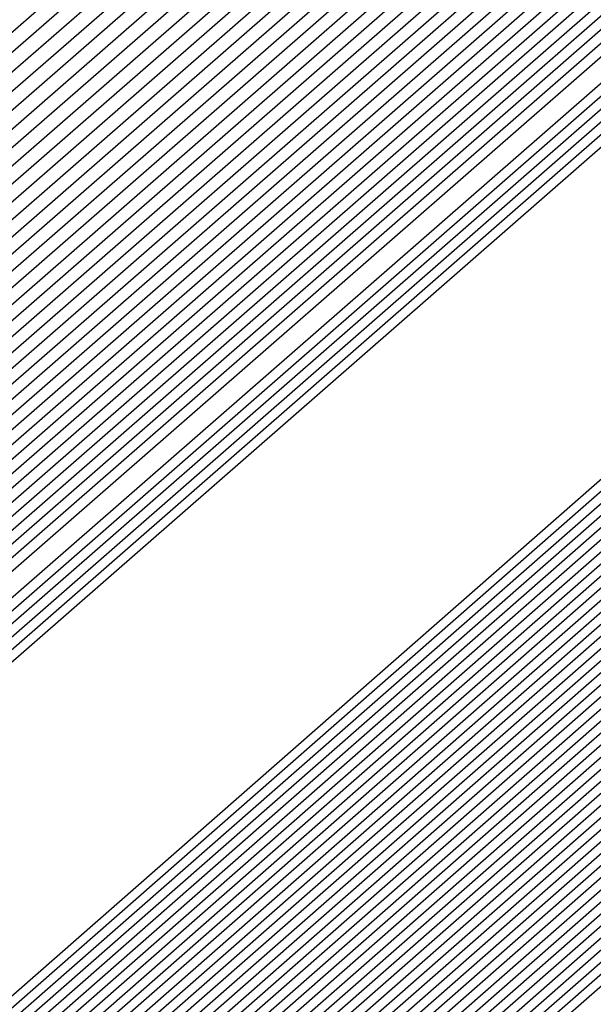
# Model space of a CAD drawing. Extents: x 3249832 to 3255657, y 13789405 to 13793316.
# Tile 1009 of 1056: x 3253212.7389 to 3253212.7857, y 13791261.3202 to 13791261.4005. Entities that reach past the tile are written whole.
import ezdxf

# ---------------------------------------------------------------- set-up
doc = ezdxf.new("R2010")
doc.units = 0
doc.header["$LTSCALE"] = 100
doc.header["$MEASUREMENT"] = 0
for name, color, linetype in [('GRATIO_03231_CON', 1, 'CONTINUOUS'), ('GRATIO_0323_ICON', 1, 'CONTINUOUS'), ('TARGETS_EAST', 7, 'CONTINUOUS')]:
    doc.layers.add(name, color=color, linetype=linetype)

# ---------------------------------------------------------------- blocks, each defined once
blk = doc.blocks.new('Gratio_032316_contours')
at = {"layer": 'GRATIO_03231_CON', "color": 1, "linetype": 'Continuous', "flags": 128}
for points in [[(3253179.550267, 13791232.395029), (3253186.874414, 13791238.770013), (3253201.477501, 13791251.518979), (3253219.208231, 13791267.007142), (3253234.457627, 13791280.32933), (3253243.000283, 13791287.791533), (3253246.145111, 13791290.544398), (3253246.584601, 13791290.949743), (3253247.021869, 13791291.379004), (3253250.202537, 13791294.242122), (3253258.882853, 13791301.95866), (3253274.442625, 13791315.738665), (3253292.755901, 13791331.954127), (3253308.320283, 13791345.767528)], [(3253180.165438, 13791232.938016), (3253187.284875, 13791239.131551), (3253201.725162, 13791251.736777), (3253219.339021, 13791267.122277), (3253234.513145, 13791280.378622), (3253243.016437, 13791287.806466), (3253246.146682, 13791290.546762), (3253246.583888, 13791290.950539), (3253247.016449, 13791291.376392), (3253250.166335, 13791294.21318), (3253258.763902, 13791301.857324), (3253274.176051, 13791315.507242), (3253292.315837, 13791331.569332), (3253307.732852, 13791345.251979)], [(3253180.780609, 13791233.481003), (3253187.695336, 13791239.493089), (3253201.972823, 13791251.954576), (3253219.469811, 13791267.237409), (3253234.568663, 13791280.427913), (3253243.03259, 13791287.821399), (3253246.148254, 13791290.549125), (3253246.583174, 13791290.951335), (3253247.01103, 13791291.37378), (3253250.130132, 13791294.184237), (3253258.64495, 13791301.755989), (3253273.909475, 13791315.27582), (3253291.875768, 13791331.184533), (3253307.145422, 13791344.736429)], [(3253181.395779, 13791234.02399), (3253188.105796, 13791239.854627), (3253202.220483, 13791252.172373), (3253219.600605, 13791267.352541), (3253234.62418, 13791280.477205), (3253243.048743, 13791287.836333), (3253246.149825, 13791290.551488), (3253246.582461, 13791290.952131), (3253247.00561, 13791291.371168), (3253250.09393, 13791294.155295), (3253258.525999, 13791301.654654), (3253273.642899, 13791315.044399), (3253291.435703, 13791330.799734), (3253306.557991, 13791344.22088)], [(3253182.62612, 13791235.109965), (3253188.926717, 13791240.577703), (3253202.715805, 13791252.60797), (3253219.862185, 13791267.582808), (3253234.735216, 13791280.575787), (3253243.08105, 13791287.8662), (3253246.152968, 13791290.556214), (3253246.581034, 13791290.953723), (3253246.994771, 13791291.365943), (3253250.021525, 13791294.09741), (3253258.288097, 13791301.451983), (3253273.109746, 13791314.581556), (3253290.555574, 13791330.03014), (3253305.383131, 13791343.18978)], [(3253183.241291, 13791235.652952), (3253189.337178, 13791240.939241), (3253202.963466, 13791252.825768), (3253219.992975, 13791267.69794), (3253234.790735, 13791280.625079), (3253243.097204, 13791287.881133), (3253246.154539, 13791290.558578), (3253246.58032, 13791290.954518), (3253246.989352, 13791291.363331), (3253249.985323, 13791294.068467), (3253258.169146, 13791301.350649), (3253272.843172, 13791314.350135), (3253290.115509, 13791329.645341), (3253304.7957, 13791342.67423)], [(3253189.747638, 13791241.300779), (3253203.211127, 13791253.043565), (3253220.123765, 13791267.813075), (3253234.846252, 13791280.67437), (3253243.113357, 13791287.896066), (3253246.15611, 13791290.560941), (3253246.579607, 13791290.955314), (3253246.983932, 13791291.360719), (3253249.94912, 13791294.039525), (3253258.050194, 13791301.249313), (3253272.576596, 13791314.118713), (3253289.67544, 13791329.260546), (3253304.208269, 13791342.15868)], [(3253190.158098, 13791241.662317), (3253203.458788, 13791253.261364), (3253220.254555, 13791267.928207), (3253234.90177, 13791280.723661), (3253243.129511, 13791287.911), (3253246.157681, 13791290.563304), (3253246.578894, 13791290.95611), (3253246.978513, 13791291.358107), (3253249.912918, 13791294.010583), (3253257.931243, 13791301.147978), (3253272.31002, 13791313.88729), (3253289.235376, 13791328.875747), (3253303.620839, 13791341.64313)], [(3253190.979019, 13791242.385393), (3253203.954109, 13791253.696959), (3253220.516135, 13791268.158471), (3253235.012806, 13791280.822244), (3253243.161817, 13791287.940867), (3253246.160824, 13791290.56803), (3253246.577467, 13791290.957702), (3253246.967674, 13791291.352882), (3253249.840514, 13791293.952698), (3253257.693341, 13791300.945308), (3253271.776867, 13791313.424447), (3253288.355246, 13791328.106153), (3253302.445978, 13791340.612031)], [(3253191.38948, 13791242.746931), (3253204.20177, 13791253.914758), (3253220.646925, 13791268.273606), (3253235.068324, 13791280.871536), (3253243.177971, 13791287.9558), (3253246.162395, 13791290.570393), (3253246.576753, 13791290.958498), (3253246.962254, 13791291.35027), (3253249.804311, 13791293.923755), (3253257.57439, 13791300.843972), (3253271.510293, 13791313.193026), (3253287.915181, 13791327.721354), (3253301.858547, 13791340.096481)], [(3253191.79994, 13791243.108469), (3253204.449431, 13791254.132556), (3253220.777718, 13791268.388738), (3253235.123841, 13791280.920827), (3253243.194124, 13791287.970733), (3253246.163966, 13791290.572756), (3253246.57604, 13791290.959294), (3253246.956835, 13791291.347658), (3253249.768109, 13791293.894813), (3253257.455439, 13791300.742638), (3253271.243717, 13791312.961604), (3253287.475113, 13791327.336555), (3253301.271117, 13791339.580931)], [(3253192.210401, 13791243.470007), (3253204.697094, 13791254.350353), (3253220.908508, 13791268.50387), (3253235.179359, 13791280.970118), (3253243.210278, 13791287.985667), (3253246.165538, 13791290.57512), (3253246.575327, 13791290.96009), (3253246.951415, 13791291.345046), (3253249.731907, 13791293.86587), (3253257.336487, 13791300.641302), (3253270.977141, 13791312.730183), (3253287.035048, 13791326.95176), (3253300.683687, 13791339.065381)], [(3253193.031322, 13791244.193083), (3253205.192416, 13791254.78595), (3253221.170088, 13791268.734137), (3253235.290395, 13791281.068701), (3253243.242584, 13791288.015534), (3253246.16868, 13791290.579846), (3253246.5739, 13791290.961682), (3253246.940576, 13791291.339821), (3253249.659502, 13791293.807986), (3253257.098584, 13791300.438633), (3253270.443991, 13791312.26734), (3253286.154919, 13791326.182162), (3253299.508825, 13791338.034281)], [(3253193.441782, 13791244.554621), (3253205.440077, 13791255.003749), (3253221.300878, 13791268.849269), (3253235.345913, 13791281.117993), (3253243.258738, 13791288.030467), (3253246.170251, 13791290.582209), (3253246.573186, 13791290.962478), (3253246.935157, 13791291.337209), (3253249.623299, 13791293.779043), (3253256.979633, 13791300.337297), (3253270.177414, 13791312.035917), (3253285.714854, 13791325.797367), (3253298.921395, 13791337.518731)], [(3253193.852242, 13791244.916159), (3253205.687737, 13791255.221545), (3253221.431668, 13791268.964404), (3253235.401431, 13791281.167285), (3253243.274891, 13791288.045401), (3253246.171823, 13791290.584572), (3253246.572473, 13791290.963274), (3253246.929737, 13791291.334597), (3253249.587097, 13791293.750101), (3253256.860682, 13791300.235963), (3253269.910838, 13791311.804496), (3253285.274785, 13791325.412568), (3253298.333965, 13791337.003182)], [(3253194.262703, 13791245.277697), (3253205.935398, 13791255.439344), (3253221.562458, 13791269.079536), (3253235.456949, 13791281.216576), (3253243.291045, 13791288.060334), (3253246.173394, 13791290.586935), (3253246.571759, 13791290.96407), (3253246.924318, 13791291.331985), (3253249.550895, 13791293.721158), (3253256.741731, 13791300.134627), (3253269.644262, 13791311.573074), (3253284.834721, 13791325.027769), (3253297.746534, 13791336.487632)], [(3253195.083624, 13791246.000773), (3253206.43072, 13791255.874939), (3253221.824042, 13791269.3098), (3253235.567984, 13791281.315159), (3253243.323351, 13791288.090201), (3253246.176536, 13791290.591662), (3253246.570333, 13791290.965662), (3253246.913479, 13791291.32676), (3253249.47849, 13791293.663273), (3253256.503828, 13791299.931957), (3253269.111112, 13791311.110231), (3253283.954591, 13791324.258175), (3253296.571673, 13791335.456532)], [(3253195.494084, 13791246.362311), (3253206.678381, 13791256.092738), (3253221.954832, 13791269.424935), (3253235.623502, 13791281.36445), (3253243.339505, 13791288.105134), (3253246.178108, 13791290.594025), (3253246.569619, 13791290.966458), (3253246.908059, 13791291.324148), (3253249.442288, 13791293.634331), (3253256.384877, 13791299.830622), (3253268.844536, 13791310.87881), (3253283.514522, 13791323.873376), (3253295.984243, 13791334.940982)], [(3253195.904545, 13791246.72385), (3253206.926042, 13791256.310537), (3253222.085622, 13791269.540067), (3253235.67902, 13791281.413742), (3253243.355658, 13791288.120068), (3253246.179679, 13791290.596388), (3253246.568906, 13791290.967254), (3253246.90264, 13791291.321536), (3253249.406086, 13791293.605388), (3253256.265926, 13791299.729286), (3253268.57796, 13791310.647389), (3253283.074458, 13791323.488581), (3253295.396812, 13791334.425433)], [(3253196.315006, 13791247.085387), (3253207.173703, 13791256.528333), (3253222.216412, 13791269.655199), (3253235.734538, 13791281.463033), (3253243.371812, 13791288.135001), (3253246.18125, 13791290.598751), (3253246.568192, 13791290.96805), (3253246.89722, 13791291.318923), (3253249.369883, 13791293.576446), (3253256.146975, 13791299.627952), (3253268.311383, 13791310.415965), (3253282.634393, 13791323.103782), (3253294.809381, 13791333.909882)], [(3253197.135926, 13791247.808464), (3253207.669026, 13791256.963931), (3253222.477992, 13791269.885466), (3253235.845573, 13791281.561616), (3253243.404119, 13791288.164868), (3253246.184393, 13791290.603478), (3253246.566766, 13791290.969641), (3253246.886381, 13791291.313699), (3253249.297479, 13791293.518561), (3253255.909072, 13791299.425281), (3253267.778233, 13791309.953122), (3253281.754263, 13791322.334186), (3253293.634521, 13791332.878783)], [(3253197.546387, 13791248.170001), (3253207.916687, 13791257.181729), (3253222.608782, 13791270.000598), (3253235.901092, 13791281.610907), (3253243.420272, 13791288.179801), (3253246.185964, 13791290.605841), (3253246.566052, 13791290.970437), (3253246.880961, 13791291.311087), (3253249.261276, 13791293.489619), (3253255.79012, 13791299.323946), (3253267.511657, 13791309.721701), (3253281.314195, 13791321.949389), (3253293.04709, 13791332.363233), (3253299.249481, 13791337.924149)], [(3253197.956848, 13791248.531539), (3253208.164348, 13791257.399526), (3253222.739572, 13791270.115733), (3253235.95661, 13791281.660199), (3253243.436425, 13791288.194735), (3253246.187535, 13791290.608204), (3253246.565339, 13791290.971233), (3253246.875542, 13791291.308475), (3253249.225074, 13791293.460676), (3253255.671169, 13791299.222611), (3253267.245081, 13791309.49028), (3253280.87413, 13791321.564592), (3253292.459659, 13791331.847683), (3253298.58416, 13791337.338764)], [(3253198.367308, 13791248.893077), (3253208.412009, 13791257.617324), (3253222.870366, 13791270.230865), (3253236.012127, 13791281.70949), (3253243.452579, 13791288.209668), (3253246.189106, 13791290.610567), (3253246.564625, 13791290.972029), (3253246.870122, 13791291.305862), (3253249.188871, 13791293.431734), (3253255.552218, 13791299.121275), (3253266.978505, 13791309.258858), (3253280.434065, 13791321.179793), (3253291.87223, 13791331.332133), (3253297.91884, 13791336.75338)], [(3253199.188229, 13791249.616153), (3253208.907331, 13791258.05292), (3253223.131946, 13791270.461129), (3253236.123163, 13791281.808073), (3253243.484885, 13791288.239535), (3253246.192249, 13791290.615293), (3253246.563198, 13791290.973621), (3253246.859283, 13791291.300638), (3253249.116467, 13791293.373849), (3253255.314316, 13791298.918606), (3253266.445354, 13791308.796014), (3253279.553936, 13791320.410199), (3253290.697368, 13791330.301034), (3253296.588198, 13791335.582612)], [(3253199.598689, 13791249.977691), (3253209.154991, 13791258.270718), (3253223.262736, 13791270.576264), (3253236.178681, 13791281.857364), (3253243.501039, 13791288.254468), (3253246.19382, 13791290.617657), (3253246.562485, 13791290.974417), (3253246.853864, 13791291.298026), (3253249.080265, 13791293.344906), (3253255.195365, 13791298.817271), (3253266.178778, 13791308.564592), (3253279.113867, 13791320.0254), (3253290.109937, 13791329.785484), (3253295.922878, 13791334.997227)], [(3253200.00915, 13791250.339229), (3253209.402652, 13791258.488517), (3253223.393526, 13791270.691396), (3253236.234198, 13791281.906656), (3253243.517192, 13791288.269402), (3253246.195391, 13791290.62002), (3253246.561772, 13791290.975213), (3253246.848444, 13791291.295413), (3253249.044062, 13791293.315964), (3253255.076413, 13791298.715936), (3253265.912202, 13791308.333171), (3253278.673803, 13791319.640603), (3253289.522508, 13791329.269934), (3253295.257557, 13791334.411843)], [(3253200.41961, 13791250.700767), (3253209.650313, 13791258.706314), (3253223.524316, 13791270.806528), (3253236.289716, 13791281.955947), (3253243.533346, 13791288.284335), (3253246.196963, 13791290.622383), (3253246.561058, 13791290.976009), (3253246.843025, 13791291.292801), (3253249.00786, 13791293.287022), (3253254.957462, 13791298.614601), (3253265.645626, 13791308.101749), (3253278.233738, 13791319.255806), (3253288.935077, 13791328.754384), (3253294.592237, 13791333.826459)]]:
    blk.add_lwpolyline(points, dxfattribs=at)
at = {"layer": 'GRATIO_03231_CON', "color": 5, "linetype": 'Continuous', "flags": 128}
for points in [[(3253178.319926, 13791231.309054), (3253186.053494, 13791238.046937), (3253200.982177, 13791251.083383), (3253218.946651, 13791266.776878), (3253234.346592, 13791280.230748), (3253242.967977, 13791287.761666), (3253246.141969, 13791290.539672), (3253246.586028, 13791290.948151), (3253247.021068, 13791291.373941), (3253250.18182, 13791294.217704), (3253258.80647, 13791301.883558), (3253274.269372, 13791315.565571), (3253292.489554, 13791331.617619), (3253308.022214, 13791345.183537)], [(3253177.704756, 13791230.766067), (3253185.643033, 13791237.685398), (3253200.734516, 13791250.865585), (3253218.815861, 13791266.661746), (3253234.291074, 13791280.181456), (3253242.951823, 13791287.746732), (3253246.140397, 13791290.537309), (3253246.586741, 13791290.947355), (3253247.014362, 13791291.365837), (3253250.12102, 13791294.160915), (3253258.59804, 13791301.695547), (3253273.796257, 13791315.143359), (3253291.704555, 13791330.920638), (3253306.971337, 13791344.254342)], [(3253177.089585, 13791230.22308), (3253185.232573, 13791237.323861), (3253200.486855, 13791250.647788), (3253218.685071, 13791266.546611), (3253234.235555, 13791280.132165), (3253242.93567, 13791287.731799), (3253246.138826, 13791290.534946), (3253246.587455, 13791290.946559), (3253247.007656, 13791291.357733), (3253250.060221, 13791294.104125), (3253258.389611, 13791301.507537), (3253273.323142, 13791314.721148), (3253290.919561, 13791330.223658), (3253305.920461, 13791343.325148)], [(3253176.474414, 13791229.680093), (3253184.822112, 13791236.962323), (3253200.239195, 13791250.429989), (3253218.554281, 13791266.431479), (3253234.180037, 13791280.082873), (3253242.919516, 13791287.716865), (3253246.137255, 13791290.532583), (3253246.588168, 13791290.945763), (3253247.000951, 13791291.349628), (3253249.999421, 13791294.047336), (3253258.181181, 13791301.319527), (3253272.850028, 13791314.298938), (3253290.134562, 13791329.526677), (3253304.869584, 13791342.395954)], [(3253175.244073, 13791228.594119), (3253184.001191, 13791236.239247), (3253199.743873, 13791249.994392), (3253218.292697, 13791266.201212), (3253234.069002, 13791279.984291), (3253242.887209, 13791287.686999), (3253246.134112, 13791290.527856), (3253246.589595, 13791290.944171), (3253246.987539, 13791291.33342), (3253249.877822, 13791293.933757), (3253257.764321, 13791300.943507), (3253271.903798, 13791313.454514), (3253288.564569, 13791328.132716), (3253302.767831, 13791340.537565)], [(3253196.577061, 13791247.036147), (3253203.471051, 13791253.193803), (3253218.759506, 13791266.601258), (3253234.069714, 13791279.984133), (3253242.887716, 13791287.686623), (3253246.134624, 13791290.527313), (3253246.590308, 13791290.943375), (3253246.980833, 13791291.325315), (3253249.817023, 13791293.876967), (3253257.555891, 13791300.755497), (3253271.430682, 13791313.032305), (3253287.77957, 13791327.435736), (3253301.716954, 13791339.608371)], [(3253196.710569, 13791247.152543), (3253203.58621, 13791253.293811), (3253218.83398, 13791266.665582), (3253234.103448, 13791280.012829), (3253242.898008, 13791287.694797), (3253246.136358, 13791290.527838), (3253246.591022, 13791290.942579), (3253246.974128, 13791291.317211), (3253249.756224, 13791293.820178), (3253257.347461, 13791300.567486), (3253270.957567, 13791312.610093), (3253286.994572, 13791326.738755), (3253300.666077, 13791338.679176)], [(3253196.844077, 13791247.26894), (3253203.701371, 13791253.393818), (3253218.908454, 13791266.729905), (3253234.137183, 13791280.041526), (3253242.9083, 13791287.702971), (3253246.138093, 13791290.528363), (3253246.591735, 13791290.941783), (3253246.967422, 13791291.309107), (3253249.695424, 13791293.763388), (3253257.139032, 13791300.379476), (3253270.484453, 13791312.187881), (3253286.209573, 13791326.041774), (3253299.615201, 13791337.749981)], [(3253197.111093, 13791247.501735), (3253203.931691, 13791253.593836), (3253219.057401, 13791266.858547), (3253234.204654, 13791280.09892), (3253242.928884, 13791287.71932), (3253246.141561, 13791290.529414), (3253246.593162, 13791290.940191), (3253246.954011, 13791291.292898), (3253249.573825, 13791293.649809), (3253256.722172, 13791300.003456), (3253269.538223, 13791311.34346), (3253284.63958, 13791324.647813), (3253297.513447, 13791335.891592)], [(3253197.244601, 13791247.618131), (3253204.046851, 13791253.693843), (3253219.131875, 13791266.92287), (3253234.238388, 13791280.127617), (3253242.939176, 13791287.727494), (3253246.143296, 13791290.529939), (3253246.593875, 13791290.939395), (3253246.947305, 13791291.284794), (3253249.513026, 13791293.59302), (3253256.513742, 13791299.815445), (3253269.065109, 13791310.92125), (3253283.854581, 13791323.950833), (3253296.46257, 13791334.962398)], [(3253197.378109, 13791247.734529), (3253204.162012, 13791253.793851), (3253219.206348, 13791266.987193), (3253234.272124, 13791280.156313), (3253242.949468, 13791287.735668), (3253246.14503, 13791290.530465), (3253246.594589, 13791290.9386), (3253246.940599, 13791291.27669), (3253249.452226, 13791293.53623), (3253256.305312, 13791299.627435), (3253268.591994, 13791310.499038), (3253283.069583, 13791323.253852), (3253295.411694, 13791334.033204)], [(3253197.511617, 13791247.850926), (3253204.277171, 13791253.893859), (3253219.280822, 13791267.051512), (3253234.305859, 13791280.18501), (3253242.95976, 13791287.743843), (3253246.146765, 13791290.53099), (3253246.595302, 13791290.937804), (3253246.933893, 13791291.268586), (3253249.391427, 13791293.479441), (3253256.096882, 13791299.439425), (3253268.118879, 13791310.076826), (3253282.284588, 13791322.55687), (3253294.360818, 13791333.104009)], [(3253197.778633, 13791248.083719), (3253204.507492, 13791254.093876), (3253219.429769, 13791267.180159), (3253234.373329, 13791280.242404), (3253242.980343, 13791287.760191), (3253246.150233, 13791290.532041), (3253246.596729, 13791290.936212), (3253246.920482, 13791291.252377), (3253249.269828, 13791293.365862), (3253255.680023, 13791299.063404), (3253267.172648, 13791309.232405), (3253280.714591, 13791321.162909), (3253292.259064, 13791331.24562), (3253298.86322, 13791336.863506)], [(3253197.912141, 13791248.200117), (3253204.622651, 13791254.193883), (3253219.504243, 13791267.244478), (3253234.407064, 13791280.271101), (3253242.990635, 13791287.768365), (3253246.151968, 13791290.532566), (3253246.597442, 13791290.935416), (3253246.913776, 13791291.244273), (3253249.209028, 13791293.309072), (3253255.471593, 13791298.875394), (3253266.699533, 13791308.810193), (3253279.929596, 13791320.465926), (3253291.208188, 13791330.316426), (3253297.66843, 13791335.812021)], [(3253198.045649, 13791248.316514), (3253204.737812, 13791254.293891), (3253219.578716, 13791267.308801), (3253234.440798, 13791280.299798), (3253243.000927, 13791287.77654), (3253246.153702, 13791290.533091), (3253246.598156, 13791290.93462), (3253246.907071, 13791291.236168), (3253249.148229, 13791293.252283), (3253255.263163, 13791298.687384), (3253266.226419, 13791308.387983), (3253279.144597, 13791319.768946), (3253290.157311, 13791329.387232), (3253296.473639, 13791334.760535)], [(3253198.179157, 13791248.43291), (3253204.852971, 13791254.393901), (3253219.65319, 13791267.373124), (3253234.474533, 13791280.328495), (3253243.011219, 13791287.784714), (3253246.155437, 13791290.533616), (3253246.598869, 13791290.933824), (3253246.900365, 13791291.228064), (3253249.087429, 13791293.195493), (3253255.054733, 13791298.499374), (3253265.753304, 13791307.965772), (3253278.359599, 13791319.071965), (3253289.106434, 13791328.458038), (3253295.27885, 13791333.70905)], [(3253198.446173, 13791248.665705), (3253205.083292, 13791254.593916), (3253219.802137, 13791267.501766), (3253234.542003, 13791280.385889), (3253243.031803, 13791287.801062), (3253246.158905, 13791290.534667), (3253246.600296, 13791290.932232), (3253246.886954, 13791291.211856), (3253248.96583, 13791293.081914), (3253254.637874, 13791298.123353), (3253264.807075, 13791307.12135), (3253276.789604, 13791317.678004), (3253287.004681, 13791326.599649), (3253292.889269, 13791331.606079), (3253295.951331, 13791334.070942)], [(3253198.579681, 13791248.782102), (3253205.198453, 13791254.693924), (3253219.876611, 13791267.566089), (3253234.575738, 13791280.414585), (3253243.042095, 13791287.809237), (3253246.16064, 13791290.535192), (3253246.60101, 13791290.931436), (3253246.880248, 13791291.203751), (3253248.905031, 13791293.025125), (3253254.429444, 13791297.935343), (3253264.33396, 13791306.699138), (3253276.004607, 13791316.981023), (3253285.953804, 13791325.670454), (3253291.694479, 13791330.554594), (3253294.7416, 13791333.011419)], [(3253198.713189, 13791248.898498), (3253205.313612, 13791254.793933), (3253219.951085, 13791267.630412), (3253234.609474, 13791280.443283), (3253243.052387, 13791287.817411), (3253246.162374, 13791290.535718), (3253246.601723, 13791290.93064), (3253246.873542, 13791291.195647), (3253248.844232, 13791292.968335), (3253254.221014, 13791297.747333), (3253263.860844, 13791306.276928), (3253275.21961, 13791316.284043), (3253284.902928, 13791324.74126), (3253290.499689, 13791329.503109), (3253293.53187, 13791331.951897)], [(3253198.846697, 13791249.014895), (3253205.428774, 13791254.893941), (3253220.025558, 13791267.694732), (3253234.643209, 13791280.47198), (3253243.062679, 13791287.825585), (3253246.164109, 13791290.536243), (3253246.602436, 13791290.929844), (3253246.866836, 13791291.187543), (3253248.783432, 13791292.911546), (3253254.012584, 13791297.559322), (3253263.387729, 13791305.854716), (3253274.434612, 13791315.58706), (3253283.852051, 13791323.812065), (3253289.304899, 13791328.451623), (3253292.322139, 13791330.892375), (3253295.398785, 13791333.387147)], [(3253199.113713, 13791249.247691), (3253205.659094, 13791255.093956), (3253220.174506, 13791267.823378), (3253234.710679, 13791280.529373), (3253243.083262, 13791287.841934), (3253246.167577, 13791290.537293), (3253246.603863, 13791290.928252), (3253246.853425, 13791291.171334), (3253248.661833, 13791292.797967), (3253253.595725, 13791297.183302), (3253262.4415, 13791305.010294), (3253272.864616, 13791314.193099), (3253281.750298, 13791321.953677), (3253286.915319, 13791326.348653), (3253289.902678, 13791328.77333), (3253293.186926, 13791331.457682)], [(3253199.247221, 13791249.364086), (3253205.774253, 13791255.193966), (3253220.248979, 13791267.887697), (3253234.744414, 13791280.558071), (3253243.093554, 13791287.850108), (3253246.169312, 13791290.537819), (3253246.604577, 13791290.927456), (3253246.846719, 13791291.16323), (3253248.601034, 13791292.741177), (3253253.387295, 13791296.995292), (3253261.968385, 13791304.588083), (3253272.07962, 13791313.496119), (3253280.699421, 13791321.024482), (3253285.720529, 13791325.297167), (3253288.692948, 13791327.713808), (3253292.080997, 13791330.492949), (3253297.619173, 13791335.1971)], [(3253199.380729, 13791249.480484), (3253205.889415, 13791255.293974), (3253220.323453, 13791267.95202), (3253234.778148, 13791280.586767), (3253243.103846, 13791287.858282), (3253246.171046, 13791290.538344), (3253246.60529, 13791290.92666), (3253246.840014, 13791291.155126), (3253248.540234, 13791292.684388), (3253253.178865, 13791296.807282), (3253261.495269, 13791304.165872), (3253271.294621, 13791312.799138), (3253279.648544, 13791320.095288), (3253284.525739, 13791324.245682), (3253287.483217, 13791326.654286), (3253290.975067, 13791329.528217), (3253296.715246, 13791334.410219)], [(3253199.514237, 13791249.596881), (3253206.004574, 13791255.393981), (3253220.397926, 13791268.016343), (3253234.811884, 13791280.615464), (3253243.114138, 13791287.866456), (3253246.172781, 13791290.538869), (3253246.606003, 13791290.925864), (3253246.833308, 13791291.147021), (3253248.479435, 13791292.627598), (3253252.970435, 13791296.619271), (3253261.022155, 13791303.743661), (3253270.509624, 13791312.102158), (3253278.597668, 13791319.166094), (3253283.330949, 13791323.194197), (3253286.273487, 13791325.594763), (3253289.869138, 13791328.563484), (3253295.81132, 13791333.62334)], [(3253199.781252, 13791249.829674), (3253206.234894, 13791255.593998), (3253220.546874, 13791268.144986), (3253234.879353, 13791280.672858), (3253243.134722, 13791287.882805), (3253246.176249, 13791290.53992), (3253246.60743, 13791290.924272), (3253246.819896, 13791291.130813), (3253248.357836, 13791292.514019), (3253252.553575, 13791296.243251), (3253260.075926, 13791302.899239), (3253268.939629, 13791310.708195), (3253276.495915, 13791317.307705), (3253280.941369, 13791321.091226), (3253283.854026, 13791323.475719), (3253287.657279, 13791326.63402), (3253294.003467, 13791332.049579)], [(3253199.91476, 13791249.946072), (3253206.350054, 13791255.694006), (3253220.621347, 13791268.209309), (3253234.913089, 13791280.701555), (3253243.145014, 13791287.890979), (3253246.177984, 13791290.540445), (3253246.608144, 13791290.923477), (3253246.813191, 13791291.122709), (3253248.297036, 13791292.45723), (3253252.345146, 13791296.055241), (3253259.60281, 13791302.477028), (3253268.154633, 13791310.011214), (3253275.445038, 13791316.37851), (3253279.746579, 13791320.03974), (3253282.644295, 13791322.416197), (3253286.55135, 13791325.669287), (3253293.099541, 13791331.2627), (3253300.795214, 13791337.869235)], [(3253200.048268, 13791250.062469), (3253206.465215, 13791255.794014), (3253220.695821, 13791268.273632), (3253234.946824, 13791280.730252), (3253243.155306, 13791287.899153), (3253246.179718, 13791290.540971), (3253246.608857, 13791290.922681), (3253246.806485, 13791291.114604), (3253248.236237, 13791292.40044), (3253252.136716, 13791295.86723), (3253259.129695, 13791302.054816), (3253267.369634, 13791309.314234), (3253274.394161, 13791315.449316), (3253278.551789, 13791318.988255), (3253281.434565, 13791321.356674), (3253285.44542, 13791324.704555), (3253292.195614, 13791330.475819), (3253300.12972, 13791337.290156)], [(3253200.181776, 13791250.178867), (3253206.580374, 13791255.894021), (3253220.770295, 13791268.337951), (3253234.980558, 13791280.758949), (3253243.165597, 13791287.907327), (3253246.181453, 13791290.541496), (3253246.609571, 13791290.921885), (3253246.799779, 13791291.1065), (3253248.175437, 13791292.34365), (3253251.928286, 13791295.67922), (3253258.656581, 13791301.632605), (3253266.584637, 13791308.617253), (3253273.343284, 13791314.520121), (3253277.356999, 13791317.93677), (3253280.224834, 13791320.297152), (3253284.339491, 13791323.739822), (3253291.291688, 13791329.688939), (3253299.464229, 13791336.711079)], [(3253200.448792, 13791250.41166), (3253206.810695, 13791256.094039), (3253220.919242, 13791268.466597), (3253235.048029, 13791280.816343), (3253243.186181, 13791287.923676), (3253246.184922, 13791290.542546), (3253246.610997, 13791290.920293), (3253246.786368, 13791291.090291), (3253248.053838, 13791292.230072), (3253251.511426, 13791295.3032), (3253257.71035, 13791300.788183), (3253265.014642, 13791307.223292), (3253271.241531, 13791312.661733), (3253274.967419, 13791315.833799), (3253277.805373, 13791318.178108), (3253282.127631, 13791321.810358), (3253289.483835, 13791328.115179), (3253298.133244, 13791335.552923)], [(3253200.5823, 13791250.528057), (3253206.925856, 13791256.194046), (3253220.993715, 13791268.530917), (3253235.081764, 13791280.845039), (3253243.196473, 13791287.93185), (3253246.186656, 13791290.543072), (3253246.611711, 13791290.919497), (3253246.779662, 13791291.082187), (3253247.993039, 13791292.173282), (3253251.302996, 13791295.11519), (3253257.237236, 13791300.365972), (3253264.229644, 13791306.52631), (3253270.190655, 13791311.732538), (3253273.772629, 13791314.782314), (3253276.595643, 13791317.118585), (3253281.021702, 13791320.845625), (3253288.579908, 13791327.328299), (3253297.467752, 13791334.973846)], [(3253200.715808, 13791250.644455), (3253207.041015, 13791256.294056), (3253221.068189, 13791268.59524), (3253235.115498, 13791280.873737), (3253243.206765, 13791287.940024), (3253246.18839, 13791290.543597), (3253246.612424, 13791290.918701), (3253246.772956, 13791291.074083), (3253247.93224, 13791292.116492), (3253251.094567, 13791294.927179), (3253256.764121, 13791299.943761), (3253263.444647, 13791305.82933), (3253269.139778, 13791310.803344), (3253272.577839, 13791313.730828), (3253275.385912, 13791316.059063), (3253279.915773, 13791319.880893), (3253287.675982, 13791326.541418), (3253296.802261, 13791334.394769)], [(3253200.849316, 13791250.760851), (3253207.156176, 13791256.394064), (3253221.142663, 13791268.659563), (3253235.149234, 13791280.902434), (3253243.217057, 13791287.948199), (3253246.190125, 13791290.544122), (3253246.613138, 13791290.917905), (3253246.766251, 13791291.065979), (3253247.87144, 13791292.059703), (3253250.886137, 13791294.739169), (3253256.291006, 13791299.52155), (3253262.659648, 13791305.132348), (3253268.088901, 13791309.87415), (3253271.383048, 13791312.679343), (3253274.176182, 13791314.999541), (3253278.809843, 13791318.91616), (3253286.772056, 13791325.754539), (3253296.136767, 13791333.81569)], [(3253201.116332, 13791250.993646), (3253207.386497, 13791256.594079), (3253221.29161, 13791268.788205), (3253235.216703, 13791280.959827), (3253243.237641, 13791287.964547), (3253246.193594, 13791290.545173), (3253246.614564, 13791290.916313), (3253246.752839, 13791291.04977), (3253247.749841, 13791291.946124), (3253250.469277, 13791294.363148), (3253255.344776, 13791298.677128), (3253261.089654, 13791303.738387), (3253265.987148, 13791308.015761), (3253268.993468, 13791310.576372), (3253271.756721, 13791312.880496), (3253276.597984, 13791316.986696), (3253284.964203, 13791324.180778), (3253294.805784, 13791332.657536)], [(3253201.24984, 13791251.110043), (3253207.501656, 13791256.694088), (3253221.366084, 13791268.852528), (3253235.250439, 13791280.988525), (3253243.247933, 13791287.972721), (3253246.195328, 13791290.545698), (3253246.615278, 13791290.915517), (3253246.746134, 13791291.041666), (3253247.689042, 13791291.889334), (3253250.260847, 13791294.175138), (3253254.871662, 13791298.254917), (3253260.304656, 13791303.041406), (3253264.936271, 13791307.086566), (3253267.798678, 13791309.524887), (3253270.54699, 13791311.820974), (3253275.492055, 13791316.021963), (3253284.060277, 13791323.393899), (3253294.140291, 13791332.078457)], [(3253201.383348, 13791251.226439), (3253207.616817, 13791256.794096), (3253221.440557, 13791268.916851), (3253235.284174, 13791281.017221), (3253243.258224, 13791287.980896), (3253246.197062, 13791290.546223), (3253246.615991, 13791290.914721), (3253246.739428, 13791291.033562), (3253247.628242, 13791291.832545), (3253250.052417, 13791293.987128), (3253254.398546, 13791297.832706), (3253259.519659, 13791302.344425), (3253263.885395, 13791306.157372), (3253266.603888, 13791308.473402), (3253269.33726, 13791310.761452), (3253274.386125, 13791315.057231), (3253283.156349, 13791322.607018), (3253293.474799, 13791331.49938)], [(3253201.516856, 13791251.342836), (3253207.731977, 13791256.894104), (3253221.515031, 13791268.98117), (3253235.317908, 13791281.045918), (3253243.268516, 13791287.98907), (3253246.198797, 13791290.546749), (3253246.616705, 13791290.913925), (3253246.732722, 13791291.025457), (3253247.567443, 13791291.775755), (3253249.843988, 13791293.799118), (3253253.925432, 13791297.410495), (3253258.734661, 13791301.647445), (3253262.834518, 13791305.228178), (3253265.409098, 13791307.421916), (3253268.127529, 13791309.701929), (3253273.280196, 13791314.092498), (3253282.252423, 13791321.820138), (3253292.809306, 13791330.920303), (3253301.810882, 13791338.630682)], [(3253201.783872, 13791251.575631), (3253207.962297, 13791257.094121), (3253221.663978, 13791269.109817), (3253235.385379, 13791281.103312), (3253243.2891, 13791288.005418), (3253246.202266, 13791290.547799), (3253246.618132, 13791290.912333), (3253246.719311, 13791291.009249), (3253247.445844, 13791291.662176), (3253249.427128, 13791293.423097), (3253252.979202, 13791296.566073), (3253257.164667, 13791300.253483), (3253260.732765, 13791303.369789), (3253263.019518, 13791305.318945), (3253265.708069, 13791307.582885), (3253271.068337, 13791312.163033), (3253280.44457, 13791320.246378), (3253291.478323, 13791329.762148), (3253300.885471, 13791337.825133)], [(3253201.91738, 13791251.692027), (3253208.077456, 13791257.194129), (3253221.738452, 13791269.174136), (3253235.419113, 13791281.132009), (3253243.299392, 13791288.013593), (3253246.204, 13791290.548325), (3253246.618845, 13791290.911537), (3253246.712605, 13791291.001144), (3253247.385044, 13791291.605387), (3253249.218698, 13791293.235087), (3253252.506087, 13791296.143862), (3253256.379669, 13791299.556502), (3253259.681888, 13791302.440594), (3253261.824728, 13791304.26746), (3253264.498338, 13791306.523363), (3253269.962407, 13791311.198301), (3253279.540643, 13791319.459498), (3253290.812829, 13791329.183071), (3253300.422766, 13791337.422359)], [(3253202.050886, 13791251.808424), (3253208.192618, 13791257.294136), (3253221.812925, 13791269.238459), (3253235.452849, 13791281.160706), (3253243.309684, 13791288.021767), (3253246.205734, 13791290.54885), (3253246.619558, 13791290.910741), (3253246.705899, 13791290.99304), (3253247.324245, 13791291.548597), (3253249.010269, 13791293.047077), (3253252.032972, 13791295.72165), (3253255.594672, 13791298.859521), (3253258.631011, 13791301.5114), (3253260.629938, 13791303.215975), (3253263.288608, 13791305.46384), (3253268.856478, 13791310.233569), (3253278.636718, 13791318.672617), (3253290.147338, 13791328.603992), (3253299.96006, 13791337.019585)], [(3253222.189727, 13791268.956195), (3253208.471011, 13791257.206985), (3253202.184394, 13791251.924823), (3253202.184394, 13791251.924822), (3253208.307777, 13791257.394144), (3253221.887399, 13791269.302782)]]:
    blk.add_lwpolyline(points, dxfattribs=at)
at = {"layer": 'GRATIO_0323_ICON', "color": 7, "linetype": 'Continuous', "flags": 128}
for points in [[(3253175.859244, 13791229.137106), (3253184.411652, 13791236.600784), (3253199.991534, 13791250.212191), (3253218.423487, 13791266.316347), (3253234.12452, 13791280.033582), (3253242.903363, 13791287.701932), (3253246.135684, 13791290.53022), (3253246.588881, 13791290.944967), (3253246.994245, 13791291.341524), (3253249.938622, 13791293.990546), (3253257.972751, 13791301.131516), (3253272.376913, 13791313.876726), (3253289.349564, 13791328.829697), (3253303.818707, 13791341.466759)], [(3253182.01095, 13791234.566977), (3253188.516256, 13791240.216165), (3253202.468144, 13791252.390171), (3253219.731395, 13791267.467676), (3253234.679698, 13791280.526496), (3253243.064897, 13791287.851266), (3253246.151396, 13791290.553851), (3253246.581747, 13791290.952927), (3253247.000191, 13791291.368556), (3253250.057728, 13791294.126352), (3253258.407048, 13791301.553319), (3253273.376322, 13791314.812978), (3253290.995638, 13791330.414939), (3253305.970561, 13791343.705329)], [(3253196.977585, 13791247.385338), (3253203.81653, 13791253.493826), (3253218.982927, 13791266.794228), (3253234.170919, 13791280.070222), (3253242.918592, 13791287.711146), (3253246.139827, 13791290.528889), (3253246.592449, 13791290.940987), (3253246.960716, 13791291.301003), (3253249.634624, 13791293.706599), (3253256.930602, 13791300.191466), (3253270.011338, 13791311.765671), (3253285.424578, 13791325.344794), (3253298.564324, 13791336.820787)], [(3253197.645125, 13791247.967322), (3253204.392332, 13791253.993868), (3253219.355296, 13791267.115835), (3253234.339593, 13791280.213708), (3253242.970052, 13791287.752017), (3253246.148499, 13791290.531515), (3253246.596016, 13791290.937008), (3253246.927188, 13791291.260481), (3253249.330627, 13791293.422651), (3253255.888453, 13791299.251414), (3253267.645763, 13791309.654617), (3253281.499589, 13791321.859889), (3253293.30994, 13791332.174815)], [(3253198.312665, 13791248.549307), (3253204.968133, 13791254.493908), (3253219.727664, 13791267.437447), (3253234.508269, 13791280.357192), (3253243.021511, 13791287.792888), (3253246.157171, 13791290.534142), (3253246.599583, 13791290.933028), (3253246.893659, 13791291.21996), (3253249.02663, 13791293.138704), (3253254.846303, 13791298.311363), (3253265.28019, 13791307.54356), (3253277.574602, 13791318.374985), (3253288.055557, 13791327.528843), (3253294.084059, 13791332.657565)], [(3253190.568559, 13791242.023855), (3253203.706449, 13791253.479162), (3253220.385345, 13791268.043339), (3253234.957288, 13791280.772953), (3253243.145664, 13791287.925933), (3253246.159253, 13791290.565667), (3253246.57818, 13791290.956906), (3253246.973093, 13791291.355494), (3253249.876716, 13791293.98164), (3253257.812292, 13791301.046643), (3253272.043444, 13791313.655869), (3253288.795311, 13791328.490948), (3253303.033409, 13791341.12758)], [(3253198.980205, 13791249.131293), (3253205.543933, 13791254.993949), (3253220.100032, 13791267.759055), (3253234.676943, 13791280.500676), (3253243.07297, 13791287.833759), (3253246.165843, 13791290.536768), (3253246.60315, 13791290.929048), (3253246.860131, 13791291.179438), (3253248.722633, 13791292.854756), (3253253.804154, 13791297.371312), (3253262.914614, 13791305.432505), (3253273.649615, 13791314.89008), (3253282.801174, 13791322.882871), (3253288.110109, 13791327.400138), (3253291.112409, 13791329.832853), (3253294.292856, 13791332.422414)], [(3253199.647745, 13791249.713279), (3253206.119735, 13791255.493989), (3253220.4724, 13791268.080666), (3253234.845619, 13791280.644161), (3253243.12443, 13791287.87463), (3253246.174515, 13791290.539395), (3253246.606717, 13791290.925068), (3253246.826602, 13791291.138917), (3253248.418635, 13791292.570809), (3253252.762005, 13791296.431261), (3253260.54904, 13791303.321449), (3253269.724626, 13791311.405175), (3253277.546791, 13791318.236899), (3253282.136159, 13791322.142711), (3253285.063756, 13791324.535241), (3253288.763208, 13791327.598752), (3253294.907393, 13791332.836459)], [(3253200.315284, 13791250.295262), (3253206.695535, 13791255.994031), (3253220.844768, 13791268.402274), (3253235.014293, 13791280.787646), (3253243.175889, 13791287.915502), (3253246.183187, 13791290.542021), (3253246.610284, 13791290.921089), (3253246.793074, 13791291.098396), (3253248.114638, 13791292.286861), (3253251.719856, 13791295.49121), (3253258.183466, 13791301.210395), (3253265.799639, 13791307.920272), (3253272.292408, 13791313.590927), (3253276.162209, 13791316.885284), (3253279.015104, 13791319.23763), (3253283.233561, 13791322.77509), (3253290.387762, 13791328.902059), (3253298.798737, 13791336.132002)], [(3253192.620861, 13791243.831545), (3253204.944755, 13791254.568152), (3253221.039298, 13791268.619005), (3253235.234877, 13791281.01941), (3253243.226431, 13791288.0006), (3253246.167109, 13791290.577483), (3253246.574613, 13791290.960886), (3253246.945996, 13791291.342433), (3253249.695704, 13791293.836928), (3253257.217535, 13791300.539968), (3253270.710565, 13791312.498762), (3253286.594983, 13791326.566961), (3253300.096256, 13791338.549831)], [(3253200.982824, 13791250.877248), (3253207.271336, 13791256.494071), (3253221.217136, 13791268.723886), (3253235.182969, 13791280.93113), (3253243.227349, 13791287.956373), (3253246.191859, 13791290.544648), (3253246.613851, 13791290.917109), (3253246.759545, 13791291.057874), (3253247.810641, 13791292.002913), (3253250.677707, 13791294.551159), (3253255.817891, 13791299.099339), (3253261.874652, 13791304.435368), (3253267.038025, 13791308.944955), (3253270.188258, 13791311.627858), (3253272.966451, 13791313.940019), (3253277.703914, 13791317.951428), (3253285.868129, 13791324.967658), (3253295.471276, 13791333.236613)], [(3253201.650364, 13791251.459234), (3253207.847138, 13791256.994112), (3253221.589505, 13791269.045494), (3253235.351644, 13791281.074615), (3253243.278808, 13791287.997244), (3253246.200531, 13791290.547274), (3253246.617418, 13791290.913129), (3253246.726017, 13791291.017353), (3253247.506643, 13791291.718966), (3253249.635558, 13791293.611107), (3253253.452317, 13791296.988284), (3253257.949664, 13791300.950463), (3253261.783641, 13791304.298983), (3253264.214308, 13791306.370431), (3253266.917799, 13791308.642407), (3253272.174266, 13791313.127766), (3253281.348498, 13791321.033258), (3253292.143814, 13791330.341225), (3253301.348177, 13791338.227907)], [(3253194.673164, 13791245.639236), (3253206.183059, 13791255.657143), (3253221.693248, 13791269.194668), (3253235.512467, 13791281.265868), (3253243.307198, 13791288.075267), (3253246.174965, 13791290.589299), (3253246.571046, 13791290.964866), (3253246.918898, 13791291.329372), (3253249.514692, 13791293.692216), (3253256.622779, 13791300.033292), (3253269.377686, 13791311.341653), (3253284.394656, 13791324.642974), (3253297.159103, 13791335.972082)], [(3253196.725465, 13791247.446925), (3253207.421363, 13791256.746132), (3253222.347202, 13791269.770334), (3253235.790055, 13791281.512325), (3253243.387965, 13791288.149935), (3253246.182821, 13791290.601114), (3253246.567479, 13791290.968846), (3253246.8918, 13791291.316311), (3253249.333681, 13791293.547504), (3253256.028024, 13791299.526616), (3253268.044807, 13791310.184544), (3253282.194328, 13791322.718985), (3253294.221951, 13791333.394333)], [(3253198.777768, 13791249.254615), (3253208.65967, 13791257.835123), (3253223.001156, 13791270.345997), (3253236.067645, 13791281.758781), (3253243.468732, 13791288.224602), (3253246.190678, 13791290.61293), (3253246.563912, 13791290.972825), (3253246.864703, 13791291.30325), (3253249.152669, 13791293.402791), (3253255.433267, 13791299.019941), (3253266.71193, 13791309.027437), (3253279.994001, 13791320.794996), (3253291.284799, 13791330.816584), (3253297.253519, 13791336.167996)]]:
    blk.add_lwpolyline(points, dxfattribs=at)

msp = doc.modelspace()

# ---------------------------------------------------------------- block references
at = {"layer": 'TARGETS_EAST'}
msp.add_blockref('Gratio_032316_contours', (0, 0), dxfattribs=at)

doc.saveas('drawing.dxf')
